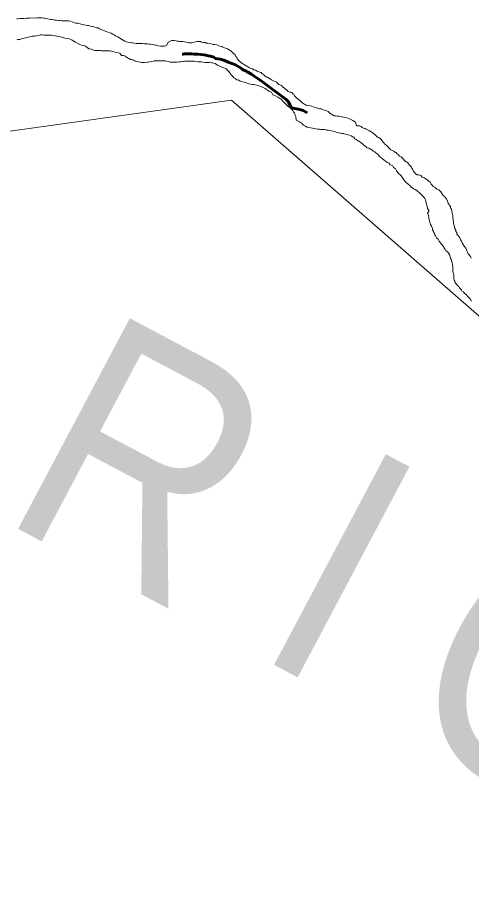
# Model space of a CAD drawing. Extents: x 553962 to 842807, y 8883888 to 9032388.
# Drawn here: x 805501 to 806453, y 9012993 to 9014856 of the extents above; entities that cross this region are included whole.
import ezdxf

# ---------------------------------------------------------------- set-up
doc = ezdxf.new("R2010")
doc.units = 0
doc.header["$LTSCALE"] = 20
doc.linetypes.add('LONG_DASH_SHORT_DASH', pattern=[9.9, 6, -1.2, 1.5, -1.2])
for name, color, linetype, lineweight in [('23', 7, 'Continuous', 13), ('25', 7, 'Continuous', 13), ('7', 7, 'LONG_DASH_SHORT_DASH', 60), ('8', 7, 'Continuous', 13)]:
    doc.layers.add(name, color=color, linetype=linetype, lineweight=lineweight)
doc.layers.add('49', color=7, linetype='Continuous')

msp = doc.modelspace()

# ---------------------------------------------------------------- linework, layer by layer
at = {"layer": '23'}
for points in [[(805578.84, 9014851.18), (805576.6, 9014851.45), (805573.6, 9014851.97), (805569.85, 9014852.49), (805567.35, 9014853.01), (805563.61, 9014853.54), (805560.11, 9014854.31), (805557.62, 9014855.08), (805555.36, 9014855.09), (805551.87, 9014855.62), (805549.62, 9014855.88), (805547.12, 9014855.9), (805544.87, 9014855.91), (805542.86, 9014855.93), (805536.11, 9014855.22), (805530.11, 9014855.76), (805525.6, 9014855.29), (805521.35, 9014855.07), (805518.85, 9014854.84), (805515.09, 9014854.61), (805512.84, 9014854.37), (805508.09, 9014854.4), (805506.09, 9014854.42), (805501.83, 9014853.95), (805499.08, 9014853.46)], [(805903.61, 9014801.72), (805900.12, 9014802.49), (805896.62, 9014803.02), (805894.37, 9014803.78), (805890.88, 9014804.3), (805886.63, 9014805.08), (805884.38, 9014805.85), (805881.39, 9014806.37), (805879.14, 9014806.39), (805877.14, 9014806.4), (805872.37, 9014804.43), (805866.11, 9014803.22), (805864.11, 9014803.23), (805861.86, 9014803.24), (805859.85, 9014803.26), (805856.61, 9014803.78), (805854.36, 9014804.8), (805850.87, 9014805.32), (805847.62, 9014805.84), (805845.37, 9014806.11), (805841.62, 9014806.38), (805838.37, 9014806.91), (805834.87, 9014807.18), (805832.63, 9014807.7), (805829.13, 9014807.97), (805826.38, 9014808.24), (805824.38, 9014808.25), (805822.37, 9014807.76), (805817.1, 9014804.79), (805813.8, 9014798.31), (805811.57, 9014797.24), (805809.28, 9014796.33), (805801.02, 9014796.15), (805796.03, 9014797.42), (805792.54, 9014798.2), (805790.29, 9014798.71), (805787.04, 9014798.98), (805783.04, 9014799.76), (805779.8, 9014800.28), (805776.8, 9014800.55), (805773.3, 9014801.08), (805769.8, 9014801.1), (805766.55, 9014801.37), (805763.3, 9014801.64), (805761.05, 9014801.91), (805759.05, 9014801.92), (805756.05, 9014801.94), (805753.8, 9014802.21), (805751.55, 9014802.22), (805749.55, 9014802.24), (805746.3, 9014802.51), (805742.3, 9014803.04), (805739.05, 9014803.56), (805735.31, 9014804.08), (805732.06, 9014804.86), (805729.56, 9014805.62), (805725.82, 9014806.9), (805722.09, 9014809.18), (805718.85, 9014810.95), (805715.12, 9014813.23), (805712.63, 9014815.25), (805710.39, 9014816.26), (805706.65, 9014818.04), (805703.66, 9014820.32), (805700.92, 9014821.58), (805697.19, 9014823.36), (805694.69, 9014824.38), (805690.7, 9014825.41), (805687.96, 9014826.68), (805683.47, 9014828.21), (805679.73, 9014829.74), (805675.49, 9014831.52), (805672.75, 9014833.04), (805669.01, 9014834.81), (805666.76, 9014835.08), (805662.77, 9014836.11), (805658.53, 9014837.64), (805653.78, 9014838.42), (805649.79, 9014839.7), (805647.79, 9014839.71), (805644.04, 9014840.24), (805639.8, 9014841.02), (805637.55, 9014841.78), (805634.3, 9014842.3), (805632.06, 9014843.32), (805628.56, 9014843.84), (805626.31, 9014844.36), (805622.57, 9014844.88), (805619.07, 9014845.91), (805615.33, 9014847.19), (805611.84, 9014848.46), (805607.84, 9014849.24), (805605.84, 9014849.25), (805603.59, 9014849.27), (805600.34, 9014849.29), (805596.34, 9014849.56), (805593.09, 9014849.84), (805589.34, 9014849.86), (805586.84, 9014850.13), (805582.84, 9014850.66), (805578.84, 9014851.18)], [(806229.9, 9014623.81), (806226.9, 9014624.33), (806223.67, 9014626.11), (806221.43, 9014628.12), (806219.19, 9014629.64), (806212.19, 9014629.69), (806209.99, 9014636.96), (806207.76, 9014638.73), (806204.02, 9014640.76), (806200.28, 9014642.78), (806197.29, 9014644.06), (806193.8, 9014645.33), (806191.3, 9014646.1), (806187.31, 9014646.62), (806184.31, 9014647.4), (806180.32, 9014648.17), (806178.07, 9014648.94), (806174.82, 9014649.46), (806171.32, 9014649.74), (806167.58, 9014650.01), (806164.82, 9014650.03), (806161.34, 9014652.3), (806159.1, 9014654.07), (806156.11, 9014655.59), (806152.64, 9014659.12), (806149.4, 9014660.64), (806146.15, 9014661.67), (806142.41, 9014663.2), (806137.92, 9014664.98), (806134.43, 9014665.25), (806131.93, 9014665.77), (806127.69, 9014667.3), (806125.44, 9014668.06), (806121.7, 9014669.34), (806118.21, 9014670.62), (806113.96, 9014671.14), (806109.97, 9014672.17), (806106.47, 9014672.94), (806102.99, 9014674.97), (806099.75, 9014676.5), (806096.02, 9014680.02), (806092.29, 9014683.05), (806086.08, 9014688.35), (806082.11, 9014692.13), (806080.38, 9014695.4), (806078.14, 9014696.42), (806076.41, 9014699.18), (806074.16, 9014699.95), (806071.91, 9014699.96), (806068.42, 9014701.49), (806065.2, 9014704.76), (806062.21, 9014706.79), (806060.23, 9014709.3), (806056.74, 9014711.08), (806054.26, 9014714.1), (806048.78, 9014716.14), (806043.81, 9014720.68), (806038.08, 9014723.97), (806033.84, 9014725.75), (806031.6, 9014727.27), (806029.36, 9014728.78), (806026.12, 9014730.56), (806023.88, 9014731.32), (806020.39, 9014733.35), (806017.17, 9014736.63), (806013.43, 9014738.9), (806011.7, 9014740.92), (806009.45, 9014741.68), (806005.96, 9014742.96), (806003.72, 9014743.98), (806000.23, 9014745.75), (805996.49, 9014747.03), (805993.75, 9014748.8), (805990.25, 9014749.57), (805986.27, 9014751.6), (805984.03, 9014753.37), (805980.54, 9014755.14), (805977.05, 9014756.92), (805973.08, 9014759.95), (805969.34, 9014761.98), (805967.11, 9014764.5), (805964.87, 9014766.51), (805961.9, 9014769.79), (805960.91, 9014772.3), (805958.93, 9014774.56), (805957.46, 9014778.08), (805952.48, 9014782.12), (805948.52, 9014786.9), (805945.03, 9014788.68), (805941.29, 9014790.45), (805937.3, 9014792.23), (805935.06, 9014792.75), (805931.32, 9014794.27), (805929.08, 9014796.04), (805925.08, 9014796.57), (805921.84, 9014798.09), (805918.6, 9014799.12), (805914.6, 9014799.64), (805911.1, 9014800.17), (805907.11, 9014801.19), (805903.61, 9014801.72)], [(806433.42, 9014383.88), (806431.94, 9014387.39), (806430.22, 9014390.41), (806428.49, 9014394.18), (806426.27, 9014397.19), (806424.54, 9014400.46), (806422.55, 9014402.48), (806422.33, 9014405.48), (806420.59, 9014407.5), (806420.12, 9014410.75), (806418.39, 9014414.27), (806417.66, 9014416.53), (806416.43, 9014419.79), (806415.96, 9014422.8), (806415.47, 9014425.06), (806415.25, 9014428.81), (806414.78, 9014432.32), (806414.31, 9014436.83), (806413.84, 9014439.84), (806413.36, 9014443.84), (806412.64, 9014446.6), (806412.16, 9014449.36), (806411.67, 9014451.37), (806410.94, 9014454.38), (806408.96, 9014457.14), (806408.99, 9014460.15), (806407, 9014462.16), (806406.52, 9014464.17), (806404.29, 9014467.44), (806402.57, 9014471.46), (806400.85, 9014475.97), (806399.12, 9014477.99), (806396.88, 9014480.26), (806393.91, 9014483.28), (806392.42, 9014485.54), (806390.44, 9014488.56), (806388.46, 9014490.83), (806386.73, 9014492.84), (806384.49, 9014495.11), (806381, 9014496.63), (806377.52, 9014498.66), (806376.03, 9014500.67), (806373.04, 9014502.19), (806370.56, 9014504.71), (806368.57, 9014506.73), (806367.59, 9014508.74), (806366.36, 9014511), (806364.12, 9014512.52), (806361.88, 9014514.78), (806359.65, 9014516.8), (806355.91, 9014519.08), (806353.67, 9014520.35), (806349.93, 9014521.87), (806346.7, 9014524.9), (806342.96, 9014526.68), (806339.46, 9014526.95), (806335.98, 9014528.73), (806333.99, 9014530.74), (806331.76, 9014534.01), (806330.29, 9014537.28), (806328.31, 9014540.54), (806327.33, 9014542.8), (806325.1, 9014545.07), (806323.11, 9014547.09), (806320.88, 9014549.86), (806319.64, 9014551.87), (806317.16, 9014553.38), (806313.67, 9014555.16), (806311.93, 9014557.18), (806310.2, 9014559.19), (806307.97, 9014562.21), (806305.73, 9014564.23), (806301.99, 9014565.75), (806299.76, 9014568.77), (806296.28, 9014571.05), (806294.8, 9014573.31), (806292.55, 9014574.33), (806290.07, 9014576.1), (806287.58, 9014577.36), (806284.09, 9014579.14), (806282.1, 9014581.16), (806278.38, 9014584.44), (806276.64, 9014586.45), (806273.41, 9014589.48), (806271.17, 9014590.99), (806269.19, 9014594.01), (806267.21, 9014596.03), (806265.22, 9014598.29), (806263.74, 9014600.55), (806261.76, 9014602.57), (806258.77, 9014605.09), (806256.28, 9014605.86), (806253.3, 9014608.64), (806249.82, 9014611.66), (806247.58, 9014613.43), (806245.1, 9014615.7), (806242.6, 9014616.72), (806239.12, 9014618.99), (806235.13, 9014621.02), (806232.39, 9014622.54), (806229.9, 9014623.81)], [(806452.68, 9014351.96), (806450.71, 9014355.47), (806448.98, 9014358.49), (806446, 9014360.76), (806445.76, 9014362.77), (806443.79, 9014366.04), (806441.34, 9014372.56), (806437.62, 9014377.34), (806435.39, 9014380.36), (806433.42, 9014383.88)]]:
    msp.add_lwpolyline(points, dxfattribs=at)
at = {"layer": '25'}
for points in [[(805499.08, 9014853.46), (805501.83, 9014853.95), (805506.09, 9014854.42), (805508.09, 9014854.4), (805512.84, 9014854.37), (805515.09, 9014854.61), (805518.85, 9014854.84), (805521.35, 9014855.07), (805525.6, 9014855.29), (805530.11, 9014855.76), (805536.11, 9014855.22), (805542.86, 9014855.93), (805544.87, 9014855.91), (805547.12, 9014855.9), (805549.62, 9014855.88), (805551.87, 9014855.62), (805555.36, 9014855.09), (805557.62, 9014855.08), (805560.11, 9014854.31), (805563.61, 9014853.54), (805567.35, 9014853.01), (805569.85, 9014852.49), (805573.6, 9014851.97), (805576.6, 9014851.45), (805578.84, 9014851.18)], [(805578.84, 9014851.18), (805582.84, 9014850.66), (805586.84, 9014850.13), (805589.34, 9014849.86), (805593.09, 9014849.84), (805596.34, 9014849.56), (805600.34, 9014849.29), (805603.59, 9014849.27), (805605.84, 9014849.25), (805607.84, 9014849.24), (805611.84, 9014848.46), (805615.33, 9014847.19), (805619.07, 9014845.91), (805622.57, 9014844.88), (805626.31, 9014844.36), (805628.56, 9014843.84), (805632.06, 9014843.32), (805634.3, 9014842.3), (805637.55, 9014841.78), (805639.8, 9014841.02), (805644.04, 9014840.24), (805647.79, 9014839.71), (805649.79, 9014839.7), (805653.78, 9014838.42), (805658.53, 9014837.64), (805662.77, 9014836.11), (805666.76, 9014835.08), (805669.01, 9014834.81), (805672.75, 9014833.04), (805675.49, 9014831.52), (805679.73, 9014829.74), (805683.47, 9014828.21), (805687.96, 9014826.68), (805690.7, 9014825.41), (805694.69, 9014824.38), (805697.19, 9014823.36), (805700.92, 9014821.58), (805703.66, 9014820.32), (805706.65, 9014818.04), (805710.39, 9014816.26), (805712.63, 9014815.25), (805715.12, 9014813.23), (805718.85, 9014810.95), (805722.09, 9014809.18), (805725.82, 9014806.9), (805729.56, 9014805.62), (805732.06, 9014804.86), (805735.31, 9014804.08), (805739.05, 9014803.56), (805742.3, 9014803.04), (805746.3, 9014802.51), (805749.55, 9014802.24), (805751.55, 9014802.22), (805753.8, 9014802.21), (805756.05, 9014801.94), (805759.05, 9014801.92), (805761.05, 9014801.91), (805763.3, 9014801.64), (805766.55, 9014801.37), (805769.8, 9014801.1), (805773.3, 9014801.08), (805776.8, 9014800.55), (805779.8, 9014800.28), (805783.04, 9014799.76), (805787.04, 9014798.98), (805790.29, 9014798.71), (805792.54, 9014798.2), (805796.03, 9014797.42), (805801.02, 9014796.15), (805809.28, 9014796.33), (805811.57, 9014797.24), (805813.8, 9014798.31), (805817.1, 9014804.79), (805822.37, 9014807.76), (805824.38, 9014808.25), (805826.38, 9014808.24), (805829.13, 9014807.97), (805832.63, 9014807.7), (805834.87, 9014807.18), (805838.37, 9014806.91), (805841.62, 9014806.38), (805845.37, 9014806.11), (805847.62, 9014805.84), (805850.87, 9014805.32), (805854.36, 9014804.8), (805856.61, 9014803.78), (805859.85, 9014803.26), (805861.86, 9014803.24), (805864.11, 9014803.23), (805866.11, 9014803.22), (805872.37, 9014804.43), (805877.14, 9014806.4), (805879.14, 9014806.39), (805881.39, 9014806.37), (805884.38, 9014805.85), (805886.63, 9014805.08), (805890.88, 9014804.3), (805894.37, 9014803.78), (805896.62, 9014803.02), (805900.12, 9014802.49), (805903.61, 9014801.72)], [(805676.9, 9014786.94), (805674.65, 9014786.96), (805670.15, 9014786.99), (805667.4, 9014787.26), (805663.15, 9014787.54), (805660.15, 9014788.31), (805655.41, 9014790.09), (805651.42, 9014790.87), (805647.68, 9014792.9), (805643.46, 9014796.18), (805639.47, 9014797.96), (805634.97, 9014798.49), (805631.23, 9014800.02), (805627.24, 9014802.04), (805622.76, 9014804.83), (805619.03, 9014806.86), (805615.29, 9014808.63), (805612.8, 9014810.4), (805609.06, 9014811.93), (805605.06, 9014812.7), (805600.07, 9014813.49), (805593.83, 9014815.03), (805586.34, 9014816.58), (805583.59, 9014817.35), (805579.59, 9014817.88), (805575.85, 9014818.91), (805572.35, 9014819.18), (805568.35, 9014819.71), (805566.1, 9014819.72), (805562.35, 9014819.75), (805560.35, 9014819.76), (805556.85, 9014819.78), (805553.1, 9014819.81), (805549.09, 9014819.84), (805546.84, 9014819.35), (805543.08, 9014818.62), (805540.83, 9014818.14), (805536.82, 9014817.41), (805532.57, 9014817.19), (805530.06, 9014816.46), (805525.8, 9014815.73), (805523.8, 9014815), (805520.29, 9014814.52), (805518.29, 9014814.03), (805514.78, 9014813.3), (805511.27, 9014812.58), (805507.51, 9014811.35), (805505.5, 9014810.61), (805501.5, 9014810.14), (805499.24, 9014809.65)], [(805903.61, 9014801.72), (805907.11, 9014801.19), (805911.1, 9014800.17), (805914.6, 9014799.64), (805918.6, 9014799.12), (805921.84, 9014798.09), (805925.08, 9014796.57), (805929.08, 9014796.04), (805931.32, 9014794.27), (805935.06, 9014792.75), (805937.3, 9014792.23), (805941.29, 9014790.45), (805945.03, 9014788.68), (805948.52, 9014786.9), (805952.48, 9014782.12), (805957.46, 9014778.08), (805958.93, 9014774.56), (805960.91, 9014772.3), (805961.9, 9014769.79), (805964.87, 9014766.51), (805967.11, 9014764.5), (805969.34, 9014761.98), (805973.08, 9014759.95), (805977.05, 9014756.92), (805980.54, 9014755.14), (805984.03, 9014753.37), (805986.27, 9014751.6), (805990.25, 9014749.57), (805993.75, 9014748.8), (805996.49, 9014747.03), (806000.23, 9014745.75), (806003.72, 9014743.98), (806005.96, 9014742.96), (806009.45, 9014741.68), (806011.7, 9014740.92), (806013.43, 9014738.9), (806017.17, 9014736.63), (806020.39, 9014733.35), (806023.88, 9014731.32), (806026.12, 9014730.56), (806029.36, 9014728.78), (806031.6, 9014727.27), (806033.84, 9014725.75), (806038.08, 9014723.97), (806043.81, 9014720.68), (806048.78, 9014716.14), (806054.26, 9014714.1), (806056.74, 9014711.08), (806060.23, 9014709.3), (806062.21, 9014706.79), (806065.2, 9014704.76), (806068.42, 9014701.49), (806071.91, 9014699.96), (806074.16, 9014699.95), (806076.41, 9014699.18), (806078.14, 9014696.42), (806080.38, 9014695.4), (806082.11, 9014692.13), (806086.08, 9014688.35), (806092.29, 9014683.05), (806096.02, 9014680.02), (806099.75, 9014676.5), (806102.99, 9014674.97), (806106.47, 9014672.94), (806109.97, 9014672.17), (806113.96, 9014671.14), (806118.21, 9014670.62), (806121.7, 9014669.34), (806125.44, 9014668.06), (806127.69, 9014667.3), (806131.93, 9014665.77), (806134.43, 9014665.25), (806137.92, 9014664.98), (806142.41, 9014663.2), (806146.15, 9014661.67), (806149.4, 9014660.64), (806152.64, 9014659.12), (806156.11, 9014655.59), (806159.1, 9014654.07), (806161.34, 9014652.3), (806164.82, 9014650.03), (806167.58, 9014650.01), (806171.32, 9014649.74), (806174.82, 9014649.46), (806178.07, 9014648.94), (806180.32, 9014648.17), (806184.31, 9014647.4), (806187.31, 9014646.62), (806191.3, 9014646.1), (806193.8, 9014645.33), (806197.29, 9014644.06), (806200.28, 9014642.78), (806204.02, 9014640.76), (806207.76, 9014638.73), (806209.99, 9014636.96), (806212.19, 9014629.69), (806219.19, 9014629.64), (806221.43, 9014628.12), (806223.67, 9014626.11), (806226.9, 9014624.33), (806229.9, 9014623.81)], [(806046.65, 9014689.45), (806042.17, 9014692.48), (806036.44, 9014694.52), (806033.29, 9014699.75), (806028.13, 9014702.16), (806024.34, 9014704.91), (806020.21, 9014707.32), (806016.08, 9014710.07), (806011.6, 9014712.14), (806007.13, 9014713.17), (806007.13, 9014713.17), (806002.31, 9014714.55), (805996.46, 9014715.92), (805992.83, 9014716.34), (805986.34, 9014717.63), (805980.85, 9014719.42), (805977.11, 9014720.95), (805972.86, 9014721.73), (805967.88, 9014723.26), (805965.14, 9014725.04), (805961.14, 9014725.56), (805957.66, 9014728.34), (805954.67, 9014729.86), (805953.19, 9014732.37), (805949.96, 9014735.4), (805947.48, 9014738.67), (805945.75, 9014741.44), (805944.02, 9014743.45), (805940.54, 9014746.98), (805938.56, 9014748.99), (805933.46, 9014751.01), (805928.3, 9014753.08), (805925.01, 9014754.76), (805920.28, 9014756.54), (805915.3, 9014759.83), (805910.56, 9014761.36), (805907.81, 9014761.63), (805903.06, 9014761.92), (805898.56, 9014762.2), (805893.56, 9014762.48), (805885.81, 9014763.28), (805879.81, 9014763.82), (805874.82, 9014764.36), (805871.32, 9014764.88), (805867.57, 9014765.15), (805864.07, 9014765.18), (805861.82, 9014765.19), (805858.31, 9014765.22), (805854.56, 9014764.99), (805852.06, 9014764.76), (805848.05, 9014764.53), (805846.05, 9014764.04), (805842.55, 9014763.82), (805839.79, 9014763.34), (805835.54, 9014763.11), (805832.04, 9014762.89), (805827.53, 9014762.92), (805824.78, 9014762.93), (805822.78, 9014762.95), (805820.78, 9014762.96), (805817.04, 9014763.99), (805813.54, 9014765.01), (805810.3, 9014765.53), (805800.56, 9014765.56), (805794.54, 9014765.89), (805791.79, 9014765.91), (805787.54, 9014765.68), (805785.28, 9014764.95), (805781.78, 9014764.47), (805779.27, 9014763.74), (805774.76, 9014763.02), (805772.76, 9014762.53), (805767.5, 9014762.31), (805763.25, 9014762.34), (805761, 9014762.35), (805757.75, 9014762.63), (805754.51, 9014763.65), (805751.51, 9014764.17), (805748.52, 9014765.19), (805746.27, 9014765.96), (805744.03, 9014766.97), (805740.54, 9014768.25), (805737.79, 9014768.77), (805734.05, 9014770.29), (805731.31, 9014771.81), (805728.82, 9014773.83), (805726.58, 9014775.6), (805724.1, 9014777.12), (805718.59, 9014776.9), (805715.62, 9014781.43), (805711.88, 9014782.46), (805709.39, 9014783.22), (805705.14, 9014784), (805701.65, 9014785.28), (805697.9, 9014786.06), (805695.41, 9014786.82), (805690.16, 9014786.86), (805686.65, 9014786.88), (805682.65, 9014786.91), (805680.65, 9014786.92), (805676.9, 9014786.94)], [(806345.42, 9014487.61), (806343.18, 9014489.87), (806339.7, 9014492.65), (806335.72, 9014495.68), (806331.74, 9014497.46), (806329.5, 9014499.23), (806326.01, 9014501.25), (806323.78, 9014504.27), (806320.06, 9014507.3), (806317.08, 9014510.07), (806313.1, 9014513.36), (806311.12, 9014516.37), (806309.39, 9014519.39), (806307.41, 9014521.4), (806305.43, 9014524.42), (806303.45, 9014526.69), (806300.22, 9014529.46), (806298.73, 9014531.48), (806295.76, 9014535.25), (806293.79, 9014539.02), (806289.56, 9014541.8), (806287.09, 9014546.07), (806282.85, 9014547.85), (806280.12, 9014550.88), (806276.38, 9014552.4), (806272.65, 9014555.18), (806268.92, 9014558.21), (806266.68, 9014559.98), (806263.2, 9014563), (806259.73, 9014566.03), (806257.5, 9014569.05), (806254.26, 9014571.08), (806252.28, 9014573.09), (806250.04, 9014574.61), (806246.8, 9014576.38), (806243.32, 9014579.41), (806241.08, 9014580.18), (806237.59, 9014582.2), (806233.6, 9014583.23), (806231.62, 9014586), (806227.63, 9014588.28), (806225.4, 9014590.79), (806220.93, 9014594.58), (806218.69, 9014596.1), (806215.2, 9014597.62), (806211.47, 9014600.4), (806208.23, 9014602.42), (806206.25, 9014605.44), (806204.01, 9014606.46), (806200.52, 9014608.23), (806197.53, 9014609.5), (806194.28, 9014610.28), (806192.04, 9014611.04), (806188.29, 9014611.82), (806184.3, 9014613.1), (806181.05, 9014613.62), (806177.31, 9014614.14), (806174.06, 9014614.42), (806170.31, 9014615.44), (806166.82, 9014616.72), (806162.83, 9014618), (806159.33, 9014618.77), (806155.59, 9014619.3), (806152.59, 9014620.07), (806149.34, 9014620.59), (806145.35, 9014621.37), (806143.1, 9014621.63), (806140.85, 9014621.65), (806136.35, 9014621.93), (806134.1, 9014622.19), (806131.85, 9014622.21), (806129.85, 9014622.22), (806126.35, 9014622.74), (806123.35, 9014623.52), (806119.36, 9014624.79), (806115.61, 9014625.07), (806111.86, 9014625.59), (806108.12, 9014626.62), (806104.63, 9014628.4), (806100.9, 9014630.42), (806098.92, 9014633.19), (806097.18, 9014635.2), (806094.69, 9014636.22), (806092.45, 9014637.49), (806085.47, 9014641.04), (806084.28, 9014648.81), (806083.3, 9014651.57), (806082.32, 9014653.83), (806081.58, 9014656.34), (806079.85, 9014658.35), (806078.12, 9014661.37), (806074.65, 9014664.9), (806072.41, 9014666.91), (806068.68, 9014669.69), (806065.7, 9014672.46), (806061.86, 9014676.7), (806061.86, 9014676.7), (806058.08, 9014680.49), (806053.15, 9014685.76), (806051.13, 9014686.66), (806046.65, 9014689.45)], [(806229.9, 9014623.81), (806232.39, 9014622.54), (806235.13, 9014621.02), (806239.12, 9014618.99), (806242.6, 9014616.72), (806245.1, 9014615.7), (806247.58, 9014613.43), (806249.82, 9014611.66), (806253.3, 9014608.64), (806256.28, 9014605.86), (806258.77, 9014605.09), (806261.76, 9014602.57), (806263.74, 9014600.55), (806265.22, 9014598.29), (806267.21, 9014596.03), (806269.19, 9014594.01), (806271.17, 9014590.99), (806273.41, 9014589.48), (806276.64, 9014586.45), (806278.38, 9014584.44), (806282.1, 9014581.16), (806284.09, 9014579.14), (806287.58, 9014577.36), (806290.07, 9014576.1), (806292.55, 9014574.33), (806294.8, 9014573.31), (806296.28, 9014571.05), (806299.76, 9014568.77), (806301.99, 9014565.75), (806305.73, 9014564.23), (806307.97, 9014562.21), (806310.2, 9014559.19), (806311.93, 9014557.18), (806313.67, 9014555.16), (806317.16, 9014553.38), (806319.64, 9014551.87), (806320.88, 9014549.86), (806323.11, 9014547.09), (806325.1, 9014545.07), (806327.33, 9014542.8), (806328.31, 9014540.54), (806330.29, 9014537.28), (806331.76, 9014534.01), (806333.99, 9014530.74), (806335.98, 9014528.73), (806339.46, 9014526.95), (806342.96, 9014526.68), (806346.7, 9014524.9), (806349.93, 9014521.87), (806353.67, 9014520.35), (806355.91, 9014519.08), (806359.65, 9014516.8), (806361.88, 9014514.78), (806364.12, 9014512.52), (806366.36, 9014511), (806367.59, 9014508.74), (806368.57, 9014506.73), (806370.56, 9014504.71), (806373.04, 9014502.19), (806376.03, 9014500.67), (806377.52, 9014498.66), (806381, 9014496.63), (806384.49, 9014495.11), (806386.73, 9014492.84), (806388.46, 9014490.83), (806390.44, 9014488.56), (806392.42, 9014485.54), (806393.91, 9014483.28), (806396.88, 9014480.26), (806399.12, 9014477.99), (806400.85, 9014475.97), (806402.57, 9014471.46), (806404.29, 9014467.44), (806406.52, 9014464.17), (806407, 9014462.16), (806408.99, 9014460.15), (806408.96, 9014457.14), (806410.94, 9014454.38), (806411.67, 9014451.37), (806412.16, 9014449.36), (806412.64, 9014446.6), (806413.36, 9014443.84), (806413.84, 9014439.84), (806414.31, 9014436.83), (806414.78, 9014432.32), (806415.25, 9014428.81), (806415.47, 9014425.06), (806415.96, 9014422.8), (806416.43, 9014419.79), (806417.66, 9014416.53), (806418.39, 9014414.27), (806420.12, 9014410.75), (806420.59, 9014407.5), (806422.33, 9014405.48), (806422.55, 9014402.48), (806424.54, 9014400.46), (806426.27, 9014397.19), (806428.49, 9014394.18), (806430.22, 9014390.41), (806431.94, 9014387.39), (806433.42, 9014383.88)], [(806453, 9014261.83), (806450.54, 9014266.85), (806447.06, 9014269.88), (806443.83, 9014272.9), (806442.1, 9014275.92), (806438.61, 9014277.94), (806436.14, 9014280.96), (806432.9, 9014282.99), (806432.42, 9014285.75), (806429.93, 9014287.52), (806428.2, 9014289.78), (806426.22, 9014292.8), (806422.99, 9014295.57), (806420.76, 9014298.34), (806418.78, 9014300.36), (806418.05, 9014303.62), (806417.07, 9014305.88), (806416.34, 9014309.14), (806416.36, 9014312.14), (806416.38, 9014314.14), (806416.4, 9014316.64), (806415.67, 9014319.66), (806413.7, 9014322.92), (806413.71, 9014324.92), (806413.73, 9014326.93), (806413.78, 9014333.94), (806413.32, 9014338.95), (806412.6, 9014342.71), (806411.12, 9014345.97), (806410.65, 9014349.48), (806409.41, 9014351.49), (806408.44, 9014355), (806407.71, 9014358.26), (806406.48, 9014360.52), (806404.25, 9014363.54), (806401.27, 9014366.57), (806398.53, 9014368.09), (806397.8, 9014370.09), (806396.56, 9014372.36), (806395.33, 9014374.37), (806394.59, 9014376.37), (806390.13, 9014380.91), (806385.42, 9014387.7), (806383.21, 9014391.97), (806379.73, 9014394.75), (806377.75, 9014398.52), (806376.02, 9014400.78), (806375.79, 9014403.54), (806374.06, 9014405.55), (806373.58, 9014408.31), (806371.59, 9014410.32), (806371.37, 9014413.83), (806370.63, 9014415.84), (806368.91, 9014419.1), (806367.18, 9014422.62), (806366.7, 9014425.13), (806365.23, 9014429.39), (806364.5, 9014432.15), (806363.79, 9014437.16), (806363.07, 9014441.17), (806362.34, 9014443.68), (806361.11, 9014446.69), (806364.15, 9014451.18), (806360.93, 9014455.71), (806360.46, 9014459.22), (806359.97, 9014461.22), (806358.75, 9014464.74), (806358.03, 9014468.24), (806357.29, 9014470.5), (806356.57, 9014474.01), (806355.09, 9014477.03), (806353.11, 9014480.04), (806350.88, 9014482.06), (806347.4, 9014485.09), (806345.42, 9014487.61)], [(806433.42, 9014383.88), (806435.39, 9014380.36), (806437.62, 9014377.34), (806441.34, 9014372.56), (806443.79, 9014366.04), (806445.76, 9014362.77), (806446, 9014360.76), (806448.98, 9014358.49), (806450.71, 9014355.47), (806452.68, 9014351.96)]]:
    msp.add_lwpolyline(points, dxfattribs=at)
at = {"layer": '7'}
for points in [[(805912.6, 9014773.58), (805905.61, 9014775.12), (805900.86, 9014776.39), (805895.87, 9014777.67), (805891.38, 9014777.94), (805879.14, 9014779.51), (805876.39, 9014779.77), (805871.39, 9014779.8), (805866.39, 9014780.08), (805862.39, 9014780.35), (805860.14, 9014780.36), (805857.14, 9014780.38), (805854.89, 9014780.39), (805850.89, 9014780.16), (805848.39, 9014779.67), (805845.97, 9014779.58)], [(806108.34, 9014656.87), (806104.82, 9014658.45), (806099.84, 9014661.48), (806093.11, 9014663.77), (806075.38, 9014667.36), (806068.22, 9014680.16), (806064.5, 9014684.69), (806014.5, 9014721.49), (806009.52, 9014725.02), (805999.32, 9014732.08), (805994.34, 9014735.61), (805991.35, 9014737.38), (805982.39, 9014742.43), (805980.15, 9014743.94), (805971.43, 9014748.24), (805969.94, 9014750.5), (805957.74, 9014757.57), (805942.53, 9014763.16), (805933.3, 9014766.96), (805925.57, 9014769.25), (805915.83, 9014770.81), (805912.6, 9014773.58)]]:
    msp.add_lwpolyline(points, dxfattribs=at)
at = {"layer": '8'}
msp.add_lwpolyline([(814717.08, 9008895.96), (813877.22, 9010664.08), (812998.32, 9010781.5), (812070.98, 9011648.05), (810977.41, 9011770.59), (810612.93, 9012398.94), (808731.99, 9013370.53), (807244.74, 9013554.35), (805949.96, 9014683.49), (805075.1, 9014560.95)], dxfattribs=at)

# ---------------------------------------------------------------- texts
at = {"layer": '49', "width": 0.9}
msp.add_text('R I O   S Ã O   F R A N C I S C O', height=500, rotation=332.036, dxfattribs=at).set_placement((805458.36, 9013807.48))

doc.saveas('drawing.dxf')
